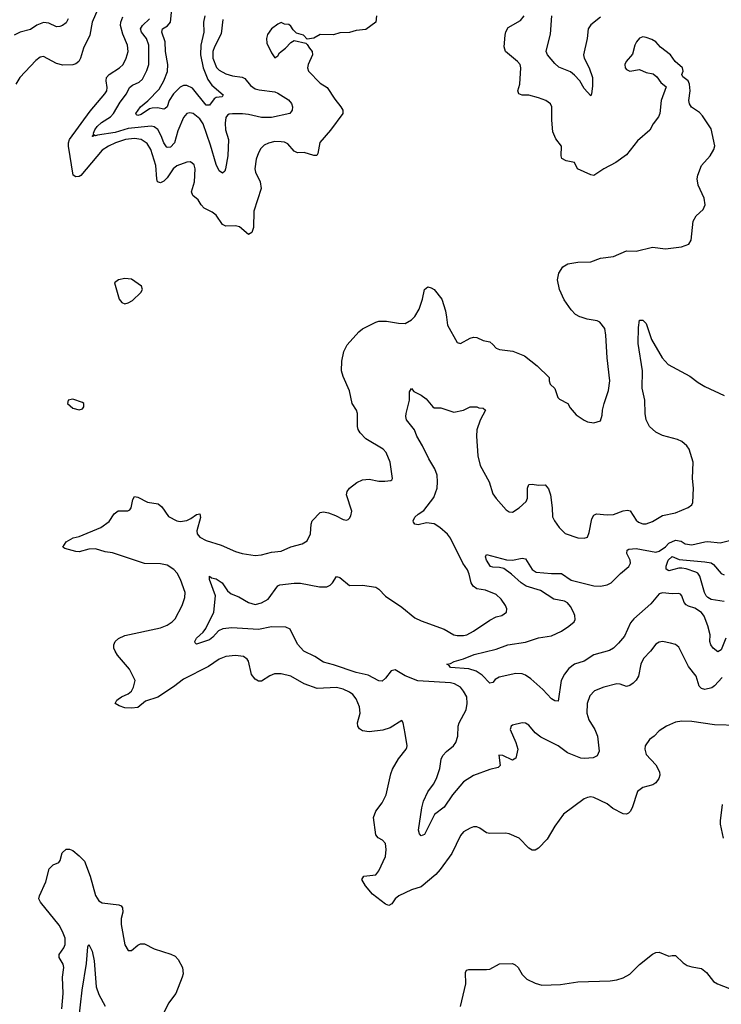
# Model space of a CAD drawing. Header units: inches. Extents: x 1682530 to 1839546, y 640742 to 791647.
# Tile 815 of 923: x 1761845 to 1766152, y 775784 to 781826. Entities that reach past the tile are written whole.
import ezdxf

# ---------------------------------------------------------------- set-up
doc = ezdxf.new("R2010")
doc.units = ezdxf.units.IN
doc.header["$MEASUREMENT"] = 0
doc.layers.add('B7767', color=7, linetype='Continuous')
doc.layers.add('B7768', color=7, linetype='Continuous')

msp = doc.modelspace()

# ---------------------------------------------------------------- linework, layer by layer
at = {"layer": 'B7767', "color": 5}
for points, elevation in [([(1766254.3, 777494.3), (1766110, 777498), (1765970, 777518.7), (1765910, 777521.6), (1765870, 777514.5), (1765816, 777490), (1765770, 777460.9), (1765738.8, 777430), (1765710, 777409.2), (1765684.4, 777370), (1765681.6, 777350), (1765690, 777316), (1765750, 777254), (1765772.7, 777210), (1765773.4, 777190), (1765767.3, 777170), (1765750, 777142.7), (1765731, 777130), (1765670, 777114), (1765636.3, 777090), (1765604, 776990), (1765592.8, 776967.2), (1765582.4, 776957.6), (1765570, 776949.7), (1765550, 776952.6), (1765485.9, 776985.9), (1765450, 777013.6), (1765370, 777052), (1765350, 777057), (1765330, 777052.3), (1765310, 777043.7), (1765182.8, 776950), (1765130, 776877.2), (1765082.3, 776797.7), (1765030, 776740.9), (1765010, 776729.6), (1764990, 776729.6), (1764970, 776741.6), (1764910, 776802.9), (1764850, 776829.5), (1764826.2, 776833.8), (1764730, 776831.8), (1764710, 776837), (1764670, 776864.5), (1764650, 776871.8), (1764630, 776871.8), (1764610, 776865.1), (1764570, 776842), (1764550, 776819.3), (1764497.4, 776710), (1764426.5, 776610), (1764400.1, 776579.9), (1764310, 776504.7), (1764250, 776486.6), (1764173, 776450), (1764150.4, 776430), (1764130, 776401.2), (1764110, 776389.5), (1764090, 776398), (1764010, 776459.5), (1763966.6, 776510), (1763944, 776550), (1763958, 776570), (1764030, 776577.3), (1764050, 776602.8), (1764089.7, 776690), (1764094.5, 776734.5), (1764089.6, 776769.6), (1764071.5, 776791.5), (1764044.7, 776804.7), (1764030, 776824), (1764016.9, 776930), (1764031.8, 776968.2), (1764070, 777020.4), (1764094.7, 777070), (1764122.9, 777197.1), (1764133.4, 777226.6), (1764169.7, 777290.3), (1764217.2, 777350), (1764220.2, 777359.8), (1764222.7, 777370), (1764210, 777446), (1764198, 777510), (1764190, 777526), (1764118.7, 777481.3), (1764073.5, 777466.5), (1763990, 777455.3), (1763950, 777462), (1763930, 777475.1), (1763921.3, 777490), (1763917.7, 777510), (1763933.8, 777570), (1763929.8, 777610), (1763910, 777658.7), (1763890, 777684), (1763870, 777699.7), (1763830, 777718.2), (1763790, 777727.1), (1763670, 777721.2), (1763590, 777750.6), (1763510, 777796.8), (1763450, 777812), (1763409, 777811), (1763380.8, 777799.2), (1763330, 777766.3), (1763310, 777766.6), (1763290, 777779.6), (1763268.1, 777808.1), (1763250, 777889), (1763242, 777902), (1763217.6, 777917.6), (1763170, 777924.7), (1763110, 777917.7), (1763070, 777901.1), (1763003.1, 777856.9), (1762850, 777779), (1762788.4, 777731.6), (1762691.6, 777668.4), (1762616.7, 777643.2), (1762570, 777605.8), (1762530, 777601.8), (1762490, 777604), (1762455, 777615), (1762431, 777630), (1762441.2, 777650), (1762450, 777657.1), (1762469.2, 777670.8), (1762511.2, 777688.8), (1762530, 777706.2), (1762544.2, 777730), (1762553.6, 777770), (1762519.4, 777839.4), (1762445.9, 777925.9), (1762430.8, 777950), (1762423.5, 777970), (1762422.7, 777990), (1762429.7, 778010), (1762450.8, 778029.2), (1762490, 778047.6), (1762710, 778094.7), (1762750, 778111.3), (1762780.5, 778130), (1762799.8, 778150), (1762842.3, 778230), (1762859, 778281), (1762860.3, 778310), (1762831.4, 778390), (1762810.6, 778430), (1762790, 778452.3), (1762750, 778477.5), (1762710, 778487.2), (1762610, 778488.4), (1762414.7, 778554.7), (1762370, 778561.2), (1762310, 778578.7), (1762270, 778577.3), (1762210, 778560.2), (1762190, 778562.7), (1762121.1, 778581.1), (1762110, 778589.4), (1762130, 778621.6), (1762173, 778647), (1762210, 778655), (1762343, 778710), (1762392.9, 778747.1), (1762425.5, 778794.5), (1762449, 778811), (1762507.9, 778812.1), (1762521, 778819), (1762529.7, 778830.3), (1762538.3, 778881.7), (1762550, 778900.5), (1762570, 778895.3), (1762630, 778864.4), (1762694.8, 778854.8), (1762717.4, 778837.4), (1762757.6, 778777.6), (1762810, 778750.2), (1762830, 778746.2), (1762870, 778753), (1762895.6, 778764.4), (1762930, 778788.4), (1762950, 778793.4), (1762954, 778770), (1762931.2, 778690), (1762934.9, 778670), (1762950.9, 778650.9), (1762990, 778630.2), (1763081.7, 778601.7), (1763170, 778561.5), (1763210, 778550.3), (1763290, 778537.6), (1763330, 778541.3), (1763390, 778558), (1763450, 778565.3), (1763510, 778590.4), (1763578, 778610), (1763610, 778627.3), (1763629.4, 778670.6), (1763633.7, 778730), (1763640.4, 778750), (1763690, 778801.7), (1763710, 778805.8), (1763740.2, 778800.2), (1763784.1, 778784.1), (1763830, 778758), (1763850, 778754), (1763860.9, 778759.1), (1763870, 778766), (1763878, 778782), (1763882.9, 778810), (1763851.8, 778910), (1763855.1, 778930), (1763869.3, 778950), (1763914.1, 778985.9), (1763950, 779002.4), (1763990, 779006.7), (1764050, 778993.4), (1764085.6, 778994.4), (1764122, 778998), (1764130, 779002), (1764132.7, 779010), (1764118, 779110), (1764095.1, 779170), (1764076, 779190), (1763970, 779254.2), (1763934, 779290), (1763922.4, 779310), (1763918.1, 779330), (1763917.8, 779410), (1763911.4, 779430), (1763884.8, 779470), (1763868.7, 779548.7), (1763830, 779635.6), (1763820.6, 779670), (1763821.6, 779730), (1763833.5, 779790), (1763855.3, 779830), (1763925.6, 779910), (1763950, 779928.8), (1764030, 779970.2), (1764050, 779976.5), (1764095.9, 779975.9), (1764170, 779963.6), (1764210, 779962), (1764250, 779983.1), (1764265.2, 780000)], 780), ([(1766156.5, 777790), (1766110, 777737.2), (1766094.4, 777725.6), (1766050, 777715.3), (1766030, 777722), (1766016.7, 777736.6), (1765996.5, 777796.5), (1765950, 777856.4), (1765890, 777974.5), (1765870.9, 777990.9), (1765840.7, 778000.7), (1765790, 778009.6), (1765770, 778007), (1765750, 777992.7), (1765717, 777950), (1765673.4, 777906.6), (1765657.6, 777870), (1765643.5, 777796.5), (1765630, 777773), (1765610, 777754.3), (1765590, 777739.7), (1765570, 777734.3), (1765530, 777747.8), (1765510, 777749.7), (1765430, 777729.7), (1765372.9, 777707.1), (1765343.7, 777676.3), (1765327.6, 777630), (1765326.9, 777570), (1765337.8, 777530), (1765375.8, 777470), (1765392.4, 777430), (1765402, 777338), (1765390, 777308.2), (1765364.6, 777295.4), (1765311.7, 777291.7), (1765290, 777294.6), (1765207.8, 777327.8), (1765150, 777369.7), (1765043.3, 777423.3), (1765010, 777449.2), (1764970, 777496), (1764950, 777509.3), (1764930, 777512), (1764870, 777496.2), (1764860.7, 777490), (1764854.9, 777470), (1764890.2, 777390.2), (1764902, 777350), (1764890, 777293.2), (1764870, 777282), (1764810, 777311.2), (1764786.4, 777313.6), (1764794, 777250), (1764782.6, 777237.4), (1764730, 777223.7), (1764631.4, 777188.6), (1764570, 777149.8), (1764501.5, 777070), (1764450, 776994), (1764391.2, 776948.8), (1764330, 776825.6), (1764310, 776817.6), (1764298.7, 776830), (1764292.7, 776852.7), (1764312.9, 776990), (1764322.9, 777030), (1764350, 777088.4), (1764385.4, 777134.6), (1764403.9, 777170), (1764423.2, 777230), (1764432.3, 777287.7), (1764442.2, 777310), (1764464.2, 777335.8), (1764507.6, 777370), (1764522, 777390), (1764534.5, 777430), (1764536.9, 777490), (1764542, 777510), (1764584.6, 777590), (1764592.5, 777630), (1764589, 777670), (1764570, 777706), (1764549.8, 777730), (1764514.7, 777750), (1764490, 777755.8), (1764288.5, 777768.5), (1764210, 777799.2), (1764150, 777835.3), (1764125.2, 777830), (1764090, 777785.1), (1764070, 777767.2), (1764050, 777768.5), (1763983.3, 777803.3), (1763910, 777820.2), (1763770, 777867.6), (1763710, 777882.8), (1763657.1, 777917.1), (1763589.2, 777950), (1763550, 777994), (1763506, 778086), (1763478, 778098), (1763390, 778099.8), (1763310, 778083), (1763146.6, 778093.4), (1763091.9, 778088.1), (1763064.5, 778075.5), (1763030, 778036.2), (1763010, 778021.3), (1762930, 777992.7), (1762922, 778002), (1762919.6, 778010), (1762929.7, 778030), (1762971.7, 778068.3), (1762986.6, 778090), (1763035.9, 778190), (1763046.2, 778290), (1763009.4, 778390.6), (1763009.4, 778410.6), (1763021.6, 778401.6), (1763050, 778395.3), (1763087, 778370), (1763120.3, 778320.3), (1763142.8, 778302.8), (1763190, 778283.8), (1763250, 778250.1), (1763290, 778238.1), (1763330, 778247.3), (1763369.1, 778270), (1763429, 778351), (1763442.3, 778357.7), (1763530, 778367.6), (1763567.5, 778367.5), (1763685.8, 778345.8), (1763730, 778346.1), (1763750, 778355.5), (1763765, 778370), (1763790, 778408.4), (1763810, 778402.3), (1763870, 778354.3), (1763950, 778355.9), (1764030, 778343.2), (1764050, 778330.3), (1764090, 778288.9), (1764190, 778220.8), (1764270, 778156), (1764310, 778136.5), (1764450, 778085.2), (1764510, 778051.3), (1764530, 778046.2), (1764570, 778045.9), (1764590, 778051.8), (1764630, 778072.8), (1764730, 778140.2), (1764770, 778160.7), (1764805.2, 778170), (1764832.7, 778190), (1764835.1, 778210), (1764827.3, 778230), (1764799.6, 778270), (1764770, 778297.6), (1764705.1, 778325.1), (1764650, 778332.5), (1764628.7, 778348.7), (1764616.3, 778370), (1764603.9, 778423.9), (1764592.7, 778450), (1764564.4, 778490), (1764490, 778645.1), (1764470, 778669.6), (1764423.1, 778710), (1764390, 778731.6), (1764342.6, 778737.4), (1764290, 778726), (1764269.8, 778729.8), (1764262.6, 778742.6), (1764260.4, 778750), (1764270, 778772.9), (1764290, 778791.3), (1764326.1, 778813.9), (1764386.8, 778893.2), (1764407.2, 778950), (1764409.8, 778990.2), (1764406.5, 779030), (1764393.2, 779070), (1764356.1, 779130), (1764317.6, 779210), (1764282.2, 779270), (1764268.7, 779308.7), (1764218.7, 779370), (1764215.1, 779390), (1764218, 779410), (1764237.7, 779490), (1764237.2, 779542.8), (1764250, 779562), (1764263.8, 779543.8), (1764310, 779520.7), (1764339.9, 779499.9), (1764381, 779450), (1764390, 779444.9), (1764430, 779444.9), (1764510, 779417.1), (1764568.7, 779430), (1764610, 779451), (1764650, 779450.7), (1764664, 779444), (1764690, 779441), (1764704.7, 779430), (1764672.2, 779367.8), (1764651.8, 779308.2), (1764648.4, 779270), (1764656.8, 779150), (1764671, 779091), (1764726.5, 778990), (1764750, 778917.1), (1764770, 778888.5), (1764830, 778818), (1764850, 778806), (1764870, 778804.4), (1764910, 778830.3), (1764953.7, 778870), (1764961, 778890), (1764961.7, 778950), (1764970, 778973.4), (1764990, 778976.4), (1765030, 778968.7), (1765070.5, 778970.5), (1765090, 778946.8), (1765102.8, 778910), (1765114.3, 778830), (1765114.9, 778774.9), (1765127.7, 778750), (1765157.1, 778710), (1765193.7, 778673.7), (1765270, 778646), (1765310, 778643.8), (1765330, 778650.8), (1765340.7, 778679.3), (1765356.2, 778763.8), (1765370, 778784.9), (1765386.4, 778793.6), (1765450, 778787.9), (1765490, 778790.2), (1765550, 778812.4), (1765576.4, 778816.4), (1765591.6, 778811.6), (1765630, 778754.9), (1765643.1, 778743.1), (1765670, 778732.4), (1765690, 778732.4), (1765730, 778745.5), (1765790, 778783.6), (1765870, 778800.2), (1765948.2, 778831.8), (1765971.5, 778848.5), (1765976.9, 778863.1), (1765982, 778950), (1765975.1, 779010), (1765979.7, 779110), (1765953.6, 779190), (1765940.7, 779210), (1765910, 779236.9), (1765882.7, 779250), (1765790, 779273.4), (1765750, 779294), (1765710.7, 779330), (1765690.7, 779370), (1765683.5, 779410), (1765681.5, 779490), (1765664.9, 779564.9), (1765666.9, 779670), (1765642, 779838), (1765643.9, 779936.1), (1765650, 779982), (1765670, 779982.8), (1765690, 779960.7), (1765724.1, 779864.1), (1765787.9, 779750), (1765825.7, 779710), (1765959.3, 779639.3), (1766010, 779598.4), (1766050, 779575.8), (1766170, 779519.3)], 760), ([(1764464.3, 780000), (1764470.3, 779950.3), (1764530, 779844), (1764550, 779839.1), (1764610, 779872.4), (1764630, 779878.4), (1764650, 779876.4), (1764690, 779857), (1764730, 779848), (1764750, 779833.4), (1764770.3, 779810.3), (1764790, 779801.6), (1764871.2, 779791.2), (1764943.6, 779763.6), (1765021.4, 779701.4), (1765094, 779630), (1765094, 779610), (1765102, 779590), (1765130, 779562), (1765147.7, 779507.7), (1765158, 779498), (1765210, 779471), (1765224.6, 779444.6), (1765260.9, 779400.9), (1765310, 779367.3), (1765330, 779358.8), (1765370, 779351.3), (1765410, 779364.7), (1765421.2, 779398.8), (1765422.7, 779430), (1765431.6, 779470), (1765459.7, 779550), (1765468.3, 779610), (1765451.2, 779750), (1765442.9, 779890), (1765436.2, 779930), (1765405.2, 779970), (1765390, 779977.6), (1765328.2, 779988.2), (1765290.7, 780000)], 780), ([(1766179, 778030), (1766150, 777959.1), (1766130, 777946.6), (1766102.3, 777970), (1766087.9, 777990), (1766081.4, 778010), (1766082.7, 778050), (1766070, 778107), (1766046.1, 778166.1), (1766030, 778188.5), (1765990, 778215.2), (1765950, 778226.8), (1765935.7, 778235.7), (1765924.5, 778250), (1765909.8, 778289.8), (1765900.5, 778300.5), (1765890, 778305.1), (1765850, 778302.9), (1765790, 778309.2), (1765770, 778302.3), (1765719.2, 778240.8), (1765613.7, 778150), (1765595.2, 778124.8), (1765556.5, 778043.5), (1765520.9, 777999.1), (1765490, 777969.7), (1765464.5, 777955.6), (1765370, 777927.8), (1765310.3, 777890), (1765249.6, 777870.4), (1765216.1, 777843.9), (1765188.4, 777810), (1765168.3, 777771.6), (1765150, 777644), (1765130, 777645.1), (1765110, 777657.6), (1765056.2, 777716.2), (1764981.7, 777781.7), (1764950, 777803.5), (1764930, 777811.1), (1764890, 777812.8), (1764788.9, 777791.1), (1764762.5, 777777.5), (1764750, 777759), (1764730, 777754), (1764682.8, 777802.8), (1764647.8, 777827.8), (1764602.8, 777842.8), (1764488.7, 777850), (1764482, 777862), (1764466, 777870), (1764490, 777876), (1764511.9, 777888.1), (1764570, 777903.8), (1764634, 777930), (1764770, 777963.1), (1764841.2, 777990), (1764950, 778006.7), (1765030, 778033.2), (1765110, 778045.7), (1765170, 778072.9), (1765216.5, 778103.5), (1765248.2, 778130), (1765254.5, 778145.5), (1765252.3, 778170), (1765243.9, 778190), (1765225.7, 778225.7), (1765207.5, 778247.5), (1765190, 778258.4), (1765124.2, 778270), (1765042.3, 778322.3), (1764954, 778350), (1764923.5, 778370), (1764864, 778424), (1764817.4, 778457.4), (1764790, 778465.1), (1764750, 778465.4), (1764734, 778470), (1764710, 778509), (1764705.1, 778530), (1764710, 778544.7), (1764832.1, 778512), (1764870, 778508.9), (1764930, 778521.1), (1764950, 778517.1), (1764991, 778451), (1765014.7, 778434.7), (1765110, 778426.8), (1765170, 778427.6), (1765230, 778386.4), (1765370, 778350.9), (1765410, 778348.7), (1765450, 778357.4), (1765476, 778370), (1765533.1, 778426.9), (1765584.7, 778470), (1765594.2, 778490), (1765592.3, 778510), (1765571.9, 778550), (1765572.8, 778570), (1765583.6, 778576.4), (1765630, 778580.9), (1765750, 778558.3), (1765770, 778564.6), (1765810, 778591.8), (1765830, 778612.9), (1765870, 778631.5), (1765905.4, 778625.4), (1765930, 778609.2), (1765970, 778603.2), (1766050, 778622.2), (1766070, 778624.3), (1766144.7, 778615.3), (1766201.2, 778630)], 740), ([(1766170, 778255.6), (1766090, 778268.8), (1766070, 778279.4), (1766058.5, 778290), (1766048.2, 778310), (1766020.5, 778410), (1766008.6, 778428.6), (1765996.2, 778436.2), (1765936.4, 778456.4), (1765910, 778460.2), (1765890, 778460.3), (1765830, 778443.8), (1765813.7, 778453.7), (1765813.2, 778473.2), (1765824.9, 778510), (1765850, 778531), (1765893.1, 778513.1), (1766050, 778499.4), (1766090, 778492), (1766103.5, 778483.5), (1766150, 778427.2), (1766170, 778418.5)], 720), ([(1766164.2, 776804.2), (1766147.4, 776890), (1766146, 776910), (1766159.2, 777010)], 780), ([(1762103.1, 775756.9), (1762110.5, 775849.5), (1762106.4, 775950), (1762115.8, 776010), (1762111.4, 776030), (1762087.9, 776070), (1762087.8, 776090), (1762116.2, 776130), (1762124.6, 776150), (1762122.9, 776190), (1762108.3, 776230), (1762086.8, 776270), (1761972, 776410), (1761963.1, 776430), (1761965.4, 776450), (1762004.4, 776535.6), (1762025.6, 776614.4), (1762050, 776639.5), (1762085.1, 776654.9), (1762093.4, 776666.6), (1762105.8, 776714.2), (1762130, 776736.3), (1762150, 776735.5), (1762170, 776727.7), (1762210, 776695.5), (1762241.8, 776661.8), (1762277.6, 776570), (1762310, 776450.6), (1762330, 776419.5), (1762350, 776406.9), (1762453.6, 776393.6), (1762467.1, 776387.1), (1762475.8, 776375.8), (1762478.7, 776350), (1762467.7, 776310), (1762467.1, 776272.9), (1762489.3, 776149.3), (1762510, 776113), (1762530, 776114.9), (1762570, 776146.7), (1762585.9, 776154.1), (1762610, 776154), (1762670, 776124), (1762772, 776092), (1762798.2, 776078.2), (1762817.8, 776057.8), (1762843.1, 776010), (1762848.7, 775970), (1762842, 775950), (1762803.5, 775850), (1762757.1, 775790), (1762710, 775691.5)], 780), ([(1762207.2, 775690), (1762227.1, 775870), (1762254.7, 776034.7), (1762263.5, 776136.5), (1762269.6, 776150.4), (1762290, 776110.8), (1762302.3, 776050), (1762313.4, 775890), (1762330, 775843), (1762370, 775773)], 760), ([(1764550.8, 775770), (1764583.5, 775910), (1764581.1, 775978.9), (1764586.9, 775993.1), (1764602, 775998), (1764710, 775996.5), (1764730, 776000.3), (1764790, 776032.2), (1764870, 776034.4), (1764886.7, 776026.7), (1764904, 776010), (1764930, 775966.8), (1764958, 775938), (1765010, 775912.7), (1765050, 775901.3), (1765165.5, 775905.5), (1765270, 775922), (1765470, 775927.6), (1765510, 775933.7), (1765550, 775946.7), (1765590.9, 775969.1), (1765650, 776028), (1765730, 776090.7), (1765750, 776100.7), (1765770, 776104), (1765830, 776078.8), (1765850, 776084), (1765870, 776082.8), (1765917.7, 776037.7), (1765941.7, 776021.7), (1765970, 776012.7), (1766030, 776004.4), (1766059.9, 775979.9), (1766104.2, 775924.2), (1766128.8, 775908.8), (1766250, 775862)], 780)]:
    msp.add_lwpolyline(points, dxfattribs=dict(at, elevation=elevation))
at = {"layer": 'B7767', "color": 5, "elevation": 820}
msp.add_lwpolyline([(1762170, 779497.2), (1762142, 779490), (1762138, 779470), (1762170, 779442.8), (1762210, 779430.8), (1762230, 779438.8), (1762238, 779450), (1762239.3, 779470), (1762230, 779477)], close=True, dxfattribs=at)
at = {"layer": 'B7768', "color": 5}
for points, elevation in [([(1762981.2, 781850), (1762973.8, 781810), (1762974.4, 781750), (1762956.9, 781670), (1762954.2, 781610), (1762970.3, 781530.3), (1762998.8, 781458.8), (1763024.8, 781424.8), (1763094.4, 781365.6), (1763088.1, 781351.9), (1763050, 781347.9), (1763038.9, 781341.1), (1763010, 781302.2), (1762990, 781302), (1762904.9, 781404.9), (1762870, 781422.7), (1762850, 781421.8), (1762830, 781412.4), (1762789.2, 781370.7), (1762762.7, 781330), (1762749.3, 781290.7), (1762738.6, 781281.4), (1762730, 781277.6), (1762690, 781284.1), (1762657.7, 781282.3), (1762642.2, 781277.8), (1762590, 781243.4), (1762570, 781238.3), (1762562, 781242), (1762558.3, 781250), (1762586.3, 781290), (1762631.6, 781328.4), (1762699.9, 781400.1), (1762728.7, 781450), (1762751.3, 781508.7), (1762754.5, 781550), (1762739.9, 781630), (1762738.3, 781690), (1762717.8, 781750), (1762722, 781770), (1762751.4, 781788.6), (1762770.3, 781810), (1762782.1, 781930)], 740), ([(1762324, 781890), (1762289.1, 781810), (1762276.1, 781730), (1762235.5, 781650), (1762218.5, 781590), (1762206.7, 781570), (1762190, 781555.8), (1762171.1, 781548.9), (1762110, 781546.4), (1762070, 781556.8), (1761990, 781599.7), (1761970, 781595.4), (1761944, 781576), (1761846.3, 781470), (1761820.2, 781430)], 780), ([(1764034.9, 781850), (1764030.7, 781810), (1763970, 781766.5), (1763910, 781759.2), (1763870, 781747), (1763810, 781744.7), (1763770, 781732.6), (1763690, 781734.5), (1763650, 781713.2), (1763610, 781706), (1763586, 781730), (1763543.1, 781743.1), (1763523.1, 781763.1), (1763510, 781786), (1763496.4, 781796.4), (1763470, 781798), (1763450, 781808), (1763430, 781799), (1763390, 781769.5), (1763365.2, 781734.8), (1763358.9, 781710), (1763360.9, 781680.9), (1763390, 781622), (1763410, 781592), (1763430, 781604.7), (1763438.6, 781621.4), (1763476, 781650), (1763510, 781686.8), (1763530, 781698), (1763602, 781682), (1763610, 781674), (1763622.8, 781650), (1763640.7, 781630), (1763642, 781610), (1763615.3, 781550), (1763612.2, 781530), (1763618.4, 781510), (1763690, 781436.4), (1763731.7, 781410), (1763778.4, 781338.4), (1763816.5, 781290), (1763827.9, 781270), (1763828, 781250), (1763753, 781147), (1763687.8, 781072.2), (1763675.6, 781004.4), (1763668.4, 780991.6), (1763650, 780992.4), (1763590, 781011), (1763550, 781008.3), (1763530, 781018.9), (1763490, 781063), (1763470, 781073.3), (1763450, 781076.8), (1763410, 781077.4), (1763371, 781069), (1763344.6, 781055.4), (1763324.7, 781035.3), (1763310, 781009.4), (1763296.5, 780970), (1763289, 780910), (1763291.8, 780890), (1763320.9, 780830), (1763327.1, 780790), (1763282.7, 780650), (1763280.2, 780550), (1763270, 780519.3), (1763250, 780507.6), (1763194, 780554), (1763170, 780559.9), (1763110, 780558.4), (1763090, 780569.4), (1763050, 780626.3), (1763025.4, 780645.4), (1762977.3, 780670), (1762958.3, 780690), (1762940.6, 780720.6), (1762906.9, 780746.9), (1762899.3, 780770), (1762917.5, 780830), (1762920.8, 780910), (1762915.6, 780935.6), (1762894, 780954), (1762870, 780952.2), (1762810, 780928.8), (1762786.7, 780910), (1762750, 780854.7), (1762730, 780834.8), (1762710, 780824.2), (1762691, 780831), (1762685.9, 780850), (1762681.2, 780930), (1762650, 781028.4), (1762627, 781067), (1762589.9, 781089.9), (1762550, 781096.3), (1762494.4, 781090), (1762433.4, 781070), (1762390.2, 781050), (1762350, 781024.1), (1762220.3, 780870), (1762210, 780863.5), (1762190, 780860.9), (1762172.1, 780872.1), (1762144.4, 781050), (1762144, 781070), (1762150.5, 781090), (1762276.2, 781263.8), (1762368.1, 781370), (1762378.7, 781390), (1762382.4, 781410), (1762374.9, 781450), (1762377.5, 781470), (1762393.5, 781490), (1762456.8, 781530), (1762478.9, 781550), (1762498, 781590), (1762509.8, 781630), (1762505.7, 781670), (1762477.1, 781737.1), (1762463.9, 781790), (1762465.1, 781810), (1762476.8, 781843.2)], 780), ([(1765290.7, 780000), (1765282.6, 780002.6), (1765257.4, 780017.4), (1765230, 780045.1), (1765186.2, 780106.2), (1765158.2, 780170), (1765146.8, 780230), (1765153.3, 780270), (1765179.7, 780310), (1765210, 780326.7), (1765270, 780336.9), (1765350, 780340.7), (1765410, 780362.9), (1765490, 780371.7), (1765570, 780408), (1765630, 780406), (1765730, 780430.6), (1765810, 780419.1), (1765907.2, 780432.8), (1765951.5, 780448.5), (1765967, 780473), (1765978.9, 780590), (1765998, 780622), (1766040, 780660), (1766053.2, 780690), (1766046.2, 780730), (1766009.8, 780810), (1766004.4, 780850), (1766007.6, 780872.4), (1766029.6, 780930), (1766082.9, 780990), (1766106.6, 781030), (1766112, 781052), (1766090, 781155.3), (1766036.6, 781236.6), (1766017, 781257), (1765969.5, 781289.5), (1765956, 781310), (1765952.7, 781330), (1765960.7, 781390), (1765956.2, 781430), (1765949.2, 781450), (1765914.6, 781474.6), (1765909, 781489), (1765917.2, 781510), (1765913.2, 781530), (1765869, 781570), (1765839, 781610), (1765777.7, 781657.7), (1765749.4, 781690), (1765724.9, 781704.9), (1765690, 781716.8), (1765670, 781719.7), (1765650, 781712.8), (1765630.3, 781690), (1765620.8, 781670), (1765606.5, 781613.5), (1765568.5, 781570), (1765560.4, 781550), (1765562.4, 781530), (1765570, 781519.1), (1765590, 781510.5), (1765650, 781520.5), (1765690, 781501.6), (1765734.2, 781494.2), (1765756.1, 781476.1), (1765779.8, 781439.8), (1765814, 781414), (1765782.4, 781330), (1765774.8, 781250), (1765766.8, 781230), (1765732.8, 781187.2), (1765712.3, 781147.7), (1765638, 781082), (1765570, 780997.2), (1765504, 780950), (1765430, 780909.7), (1765370, 780869.6), (1765350, 780874.3), (1765269.7, 780909.7), (1765249.6, 780949.6), (1765199.7, 780959.7), (1765173.4, 780973.4), (1765167.6, 780990), (1765171.2, 781050), (1765135.1, 781095.1), (1765118.3, 781138.3), (1765110.9, 781209.1), (1765111.5, 781290), (1765103.1, 781310), (1765074, 781330), (1765030, 781347), (1764970, 781361.6), (1764930, 781362), (1764908.2, 781370), (1764902, 781390), (1764914.7, 781430), (1764920.4, 781530), (1764916, 781550), (1764900.5, 781570), (1764826.3, 781630), (1764818.4, 781658.4), (1764824.1, 781730), (1764828.2, 781751.8), (1764842.9, 781777.1), (1764919, 781821), (1764942, 781850)], 780), ([(1765410, 781842.2), (1765350, 781794.1), (1765335, 781770), (1765329, 781710), (1765306.3, 781610), (1765309.3, 781589.3), (1765339.8, 781530), (1765360.2, 781470), (1765361.4, 781418.6), (1765355.5, 781370), (1765350, 781359), (1765310, 781403.6), (1765282.4, 781450), (1765250, 781485.6), (1765225, 781505), (1765155.3, 781535.3), (1765130, 781556.9), (1765085.1, 781610), (1765077.2, 781630), (1765078.9, 781641.1), (1765102.6, 781737.4), (1765112.2, 781850)], 760), ([(1762142.3, 781830), (1762130, 781807.1), (1762107.7, 781790), (1762090, 781783.1), (1762070, 781782.8), (1762023.5, 781803.5), (1761990, 781808.4), (1761950, 781792.7), (1761910, 781765.4), (1761848.4, 781750), (1761810, 781729.8)], 760), ([(1763092.6, 781827.4), (1763082, 781738), (1763040.5, 781659.5), (1763030.1, 781630), (1763030.6, 781590), (1763052.9, 781532.9), (1763070, 781515), (1763110, 781493.6), (1763150, 781481.3), (1763210, 781473.2), (1763225.9, 781465.9), (1763261.9, 781421.9), (1763290, 781402.4), (1763315.1, 781395.1), (1763410, 781382.7), (1763430, 781374.4), (1763493.9, 781333.9), (1763512.2, 781312.2), (1763519.5, 781290), (1763518.1, 781270), (1763503.6, 781250), (1763390, 781226.2), (1763330, 781224.9), (1763250, 781243.6), (1763212.4, 781247.6), (1763151.6, 781248.4), (1763130, 781245.3), (1763120.6, 781239.4), (1763110, 781226), (1763105.3, 781190), (1763108.4, 781150), (1763126.4, 781090), (1763121.4, 780990), (1763108.7, 780910), (1763103.7, 780896.3), (1763090, 780884.5), (1763070, 780898), (1763050, 780936.2), (1763016.4, 781056.4), (1762970, 781187.3), (1762950, 781218.3), (1762910, 781249.8), (1762890, 781254.6), (1762870.9, 781249.1), (1762850, 781226.2), (1762815.3, 781144.7), (1762794.7, 781070), (1762770, 781044.3), (1762750, 781041.7), (1762745.3, 781045.3), (1762730, 781069.7), (1762713.8, 781113.8), (1762692.7, 781152.8), (1762670, 781169.3), (1762652.5, 781172.5), (1762510, 781158.2), (1762430, 781132.8), (1762322.2, 781117.8), (1762310, 781112.4), (1762303.5, 781116.5), (1762298, 781110), (1762288.5, 781108.5), (1762299, 781121), (1762298, 781130), (1762306.1, 781150), (1762319.4, 781170), (1762345.8, 781194.2), (1762402.5, 781230), (1762419.9, 781250), (1762460.6, 781319.4), (1762500.6, 781370), (1762519.4, 781410), (1762536.1, 781423.9), (1762578.5, 781441.5), (1762599.3, 781460.7), (1762625.9, 781514.1), (1762636.5, 781550), (1762638.2, 781670), (1762622.8, 781710), (1762591.7, 781750), (1762586.9, 781770), (1762597.5, 781790), (1762640.6, 781830)], 760), ([(1764265.2, 780000), (1764270, 780005.3), (1764296.2, 780050), (1764318, 780110), (1764329.6, 780170.4), (1764350, 780185.5), (1764370, 780181.3), (1764390, 780170.3), (1764435.3, 780110), (1764459.4, 780039.4), (1764464.3, 780000)], 780)]:
    msp.add_lwpolyline(points, dxfattribs=dict(at, elevation=elevation))
at = {"layer": 'B7768', "color": 5, "elevation": 820}
msp.add_lwpolyline([(1762490, 780236.8), (1762451, 780230), (1762426, 780210), (1762455.5, 780110), (1762471.3, 780090), (1762490, 780083), (1762510, 780087.7), (1762537.2, 780102.8), (1762587.5, 780152.5), (1762599.3, 780170), (1762592.7, 780190), (1762530, 780233.8)], close=True, dxfattribs=at)

doc.saveas('drawing.dxf')
